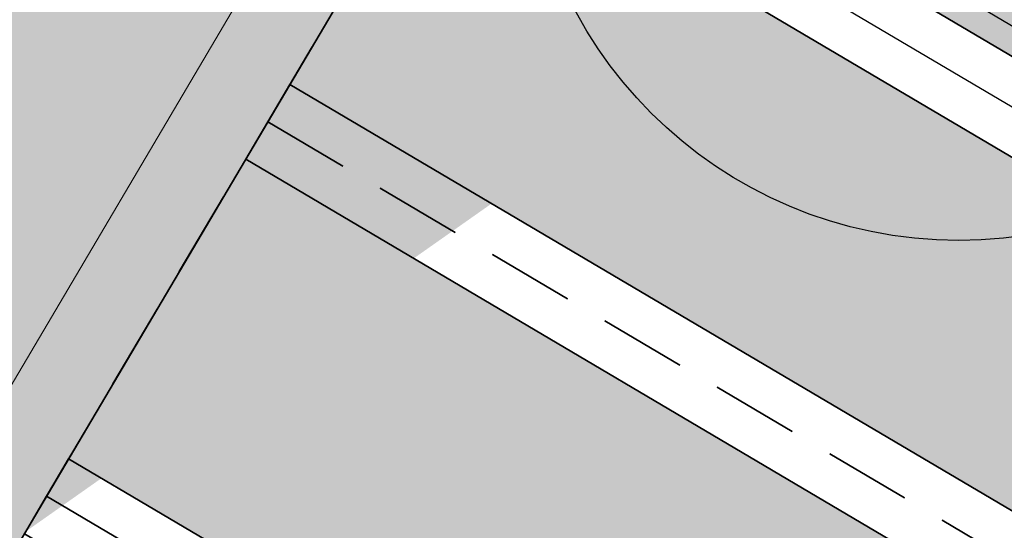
# Model space of a CAD drawing. Header units: metres. Extents: x 154038 to 155227, y 461678 to 462519.
# Tile 49 of 656: x 154302.49 to 154308.14, y 462047.91 to 462050.85. Entities that reach past the tile are written whole.
import ezdxf

# ---------------------------------------------------------------- set-up
doc = ezdxf.new("R2010")
doc.units = ezdxf.units.M
doc.linetypes.add('DASHED', pattern=[0.75, 0.5, -0.25])
doc.linetypes.add('VH-OPSLUITBAND_100X200', pattern=[16, 8, -2, 4, -2])
for name, color, linetype, lineweight in [('B-GV-GR-BOOM-G', 82, 'Continuous', 25), ('B-GV-GR-BOOM-S', 3, 'Continuous', 25), ('N-GV-GR-BOOM-G', 200, 'Continuous', 25), ('N-GV-GR-BOOM-S', 200, 'Continuous', 25), ('N-WE-VH-KANTOPSLUITING_OPSLUITBAND_150X250-G', 140, 'VH-OPSLUITBAND_100X200', 0), ('N-WE-VH-KANTVERHARDING_MOLGOOT-G', 6, 'Continuous', 18), ('N-WE-VH-VERHARDING_GRASSTEEN_parkeren-G', 3, 'Continuous', 18), ('N-WE-VH-VERHARDING_GRASSTEEN_parkeren-V', 73, 'Continuous', 18), ('N-WE-VH-VERHARDING_STRAATBAKSTEEN_Rijbaan-KV_DF-G', 160, 'Continuous', 35), ('N-WE-VH-VERHARDING_STRAATBAKSTEEN_Uitstapstrook_Parkeren-HV_KF-G', 170, 'Continuous', 35)]:
    doc.layers.add(name, color=color, linetype=linetype, lineweight=lineweight)
for name, color, linetype in [('N-GV-GR-GROENVOORZIENING_plantvakStraat_LAAG-G', 3, 'Continuous'), ('N-PV-VW-MARKERING_Pvak-G', 161, 'DASHED'), ('N-WE-VW-MARKERING_Pvak-H', 21, 'Continuous')]:
    doc.layers.add(name, color=color, linetype=linetype)
doc.layers.add('N-GV-GR-GROENVOORZIENING_plantvakStraat_LAAG-V', color=7, linetype='Continuous', true_color=0xcedc00)
for name, color, linetype, lineweight, true_color in [('N-WE-VH-KANTOPSLUITING_OPSLUITBAND_150X250-V', 7, 'Continuous', 5, 0xbbbcbc), ('N-WE-VH-KANTVERHARDING_MOLGOOT-V', 7, 'Continuous', 18, 0xb76059), ('N-WE-VH-VERHARDING_STRAATBAKSTEEN_Rijbaan-KV_DF-V', 7, 'Continuous', 18, 0xb33d26)]:
    doc.layers.add(name, color=color, linetype=linetype, lineweight=lineweight, true_color=true_color)

# ---------------------------------------------------------------- blocks, each defined once
blk = doc.blocks.new('*U339')
at = {"layer": 'B-GV-GR-BOOM-G', "color": 0}
blk.add_circle((-2.455635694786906e-11, 1.70530256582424e-11), 4.5, dxfattribs=at)
blk = doc.blocks.new('*U350')
at = {"layer": 'N-GV-GR-BOOM-G'}
blk.add_circle((-2.455635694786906e-11, 1.70530256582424e-11), 2.5, dxfattribs=at)

msp = doc.modelspace()

# ---------------------------------------------------------------- hatches: boundary and pattern name
at = {"layer": 'N-GV-GR-GROENVOORZIENING_plantvakStraat_LAAG-V'}
h = msp.add_hatch(color=256, dxfattribs=at)
h.dxf.hatch_style = 1
edge = h.paths.add_edge_path()
edge.add_line((154305.3878611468, 462052.4652154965), (154306.3288878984, 462054.0580019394))
edge.add_line((154306.3288878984, 462054.0580019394), (154309.6436056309, 462052.09964897))
edge.add_arc((154309.1349425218, 462051.2386833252), 1.000000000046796, -30.574821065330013, 59.42517892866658, ccw=False)
edge.add_line((154309.9959081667, 462050.7300202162), (154309.5635445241, 462049.9981994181))
edge.add_line((154309.5635445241, 462049.9981994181), (154305.3878611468, 462052.4652154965))
at = {"layer": 'N-WE-VH-KANTOPSLUITING_OPSLUITBAND_150X250-V'}
h = msp.add_hatch(color=256, dxfattribs=at)
h.dxf.hatch_style = 1
edge = h.paths.add_edge_path()
edge.add_line((154305.3878611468, 462052.4652154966), (154309.4892788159, 462059.4072949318))
edge.add_arc((154313.6649621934, 462056.9402788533), 4.850000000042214, 59.39777921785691, 149.4251789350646, ccw=False)
edge.add_line((154316.1339748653, 462061.1147819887), (154318.9882269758, 462059.4266326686))
edge.add_line((154318.9882269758, 462059.4266326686), (154319.064452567, 462059.5558212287))
edge.add_line((154319.064452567, 462059.5558212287), (154316.2103360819, 462061.243890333))
edge.add_arc((154313.6649621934, 462056.9402788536), 4.999999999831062, 59.39777921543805, 149.4251789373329)
edge.add_line((154309.3601339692, 462059.4835943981), (154305.1824168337, 462052.4123701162))
edge.add_line((154305.1824168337, 462052.4123701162), (154309.4872450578, 462049.8690545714))
edge.add_line((154309.4872450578, 462049.8690545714), (154309.5635445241, 462049.9981994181))
edge.add_line((154309.5635445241, 462049.9981994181), (154305.3878611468, 462052.4652154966))
at = {"layer": 'N-WE-VH-KANTVERHARDING_MOLGOOT-V'}
h = msp.add_hatch(color=256, dxfattribs=at)
h.dxf.hatch_style = 1
edge = h.paths.add_edge_path()
edge.add_line((154353.9603339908, 462153.7867322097), (154355.7628846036, 462164.1322223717))
edge.add_line((154355.7628846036, 462164.1322223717), (154352.1387758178, 462165.04183881))
edge.add_line((154352.1387758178, 462165.04183881), (154342.0407687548, 462124.7020604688))
edge.add_line((154342.0407687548, 462124.7020604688), (154335.4473333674, 462104.7467881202))
edge.add_line((154335.4473333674, 462104.7467881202), (154327.4245828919, 462085.3096333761))
edge.add_line((154327.4245828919, 462085.3096333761), (154318.4863874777, 462067.5791758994))
edge.add_arc((154316.7003034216, 462068.4804011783), 2.000575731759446, 251.8420764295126, 333.22532556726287, ccw=False)
edge.add_arc((154313.133468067, 462057.0210730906), 10.0013048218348, 72.88444778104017, 149.4192810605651)
edge.add_line((154304.52321193, 462062.1092542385), (154281.4008986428, 462022.9723146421))
edge.add_line((154281.4008986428, 462022.9723146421), (154281.8313814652, 462022.7179830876))
edge.add_line((154281.8313814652, 462022.7179830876), (154304.9536947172, 462061.8549226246))
edge.add_arc((154313.1328683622, 462057.0226231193), 9.500000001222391, 72.70322324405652, 149.4251791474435, ccw=False)
edge.add_arc((154316.700722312, 462068.4799534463), 2.49999999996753, 252.7032232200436, 333.2439932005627)
edge.add_line((154318.9330516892, 462067.3544733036), (154327.8795577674, 462085.1014164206))
edge.add_line((154327.8795577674, 462085.1014164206), (154335.9164138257, 462104.5727455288))
edge.add_line((154335.9164138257, 462104.5727455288), (154342.5212965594, 462124.562663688))
edge.add_line((154342.5212965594, 462124.562663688), (154352.5023382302, 462164.435079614))
edge.add_line((154352.5023382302, 462164.435079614), (154355.1934000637, 462163.7766586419))
edge.add_line((154355.1934000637, 462163.7766586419), (154353.4753339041, 462153.9082843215))
edge.add_line((154353.4753339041, 462153.9082843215), (154345.8849911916, 462123.5868862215))
edge.add_line((154345.8849911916, 462123.5868862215), (154339.1999770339, 462103.3544473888))
edge.add_line((154339.1999770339, 462103.3544473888), (154331.0643818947, 462083.6438977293))
edge.add_line((154331.0643818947, 462083.6438977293), (154321.4475125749, 462064.5671731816))
edge.add_line((154321.4475125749, 462064.5671731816), (154318.8886288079, 462060.2407197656))
edge.add_line((154318.8886288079, 462060.2407197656), (154316.4648734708, 462061.674251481))
edge.add_arc((154313.6649621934, 462056.9402788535), 5.499999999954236, 59.39777921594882, 149.4251789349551)
edge.add_line((154308.9296511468, 462059.7379259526), (154294.9713985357, 462036.112119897))
edge.add_arc((154299.7067095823, 462033.3144727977), 5.500000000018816, 149.4251789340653, 239.278439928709)
edge.add_line((154296.8969441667, 462028.5863422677), (154310.0954543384, 462020.7429214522))
edge.add_arc((154317.2452423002, 462033.5494498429), 14.66719595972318, 240.8257072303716, 248.928788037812)
edge.add_line((154311.9719746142, 462019.8629862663), (154334.2136220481, 462010.6888172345))
edge.add_arc((154336.310842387, 462015.7732706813), 5.500000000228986, 247.5849764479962, 256.0899883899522)
edge.add_line((154334.9886552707, 462010.434560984), (154350.479603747, 462006.5980660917))
edge.add_arc((154349.3978142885, 462002.2300308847), 4.500000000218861, 59.37977109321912, 76.08998839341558, ccw=False)
edge.add_line((154351.6898680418, 462006.102561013), (154352.3713960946, 462005.6991815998))
edge.add_arc((154355.1727951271, 462010.4322739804), 5.500000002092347, 239.3797710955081, 256.0899883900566)
edge.add_line((154353.8506080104, 462005.0935642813), (154356.8576089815, 462004.3488491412))
edge.add_line((154356.8576089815, 462004.3488491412), (154367.4052634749, 462001.6844520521))
edge.add_line((154367.4052634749, 462001.6844520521), (154370.4753142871, 462000.9089501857))
edge.add_arc((154371.819281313, 462006.2421981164), 5.499980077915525, 255.8560722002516, 334.798950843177)
edge.add_line((154376.7957691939, 462003.9003293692), (154378.8076092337, 462008.1754894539))
edge.add_arc((154373.8311063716, 462010.5173731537), 5.499999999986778, 334.7988763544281, 345.8749618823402)
edge.add_line((154379.1648164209, 462009.1751596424), (154402.0143723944, 462099.975099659))
edge.add_line((154402.0143723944, 462099.975099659), (154406.3783169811, 462098.8769249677))
edge.add_line((154406.3783169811, 462098.8769249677), (154396.8467126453, 462061.0000794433))
edge.add_line((154396.8467126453, 462061.0000794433), (154397.3315953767, 462060.8780600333))
edge.add_line((154397.3315953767, 462060.8780600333), (154406.9852191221, 462099.2397882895))
edge.add_line((154406.9852191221, 462099.2397882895), (154401.6515090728, 462100.5820018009))
edge.add_line((154401.6515090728, 462100.5820018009), (154378.6799336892, 462009.2971790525))
edge.add_arc((154373.8311063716, 462010.5173731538), 5.000000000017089, 334.79887635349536, 345.87496188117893, ccw=False)
edge.add_line((154378.3551998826, 462008.3883879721), (154376.3433598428, 462004.1132278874))
edge.add_arc((154371.8192663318, 462006.2422130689), 4.999999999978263, 255.8233322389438, 334.798876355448, ccw=False)
edge.add_line((154370.594703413, 462001.3944872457), (154356.9789372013, 462004.8339066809))
edge.add_line((154356.9789372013, 462004.8339066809), (154353.9708068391, 462005.5789015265))
edge.add_arc((154355.1727951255, 462010.4322739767), 4.999999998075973, 239.37977108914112, 256.08998839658, ccw=False)
edge.add_line((154352.6260687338, 462006.1294627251), (154351.944540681, 462006.5328421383))
edge.add_arc((154349.3978142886, 462002.2300308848), 5.000000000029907, 59.37977109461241, 76.08998839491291)
edge.add_line((154350.5998025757, 462007.0834033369), (154335.1088540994, 462010.9198982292))
edge.add_arc((154336.3108423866, 462015.7732706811), 4.999999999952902, 247.5849764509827, 256.0899883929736, ccw=False)
edge.add_line((154334.4042784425, 462011.1510402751), (154312.1571632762, 462020.327464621))
edge.add_arc((154317.2452423, 462033.549449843), 14.16719595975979, 240.8527758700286, 248.95229696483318, ccw=False)
edge.add_line((154310.3450331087, 462021.1762305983), (154297.1523773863, 462029.0161723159))
edge.add_arc((154299.7067095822, 462033.3144727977), 4.99999999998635, 149.425178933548, 239.2784399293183, ccw=False)
edge.add_line((154295.4018813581, 462035.8577883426), (154309.3601339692, 462059.4835943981))
edge.add_arc((154313.6649621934, 462056.9402788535), 4.999999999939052, 59.39777921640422, 149.425178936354, ccw=False)
edge.add_line((154316.2103360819, 462061.243890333), (154319.064452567, 462059.5558212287))
edge.add_line((154319.064452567, 462059.5558212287), (154321.8864262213, 462064.3270959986))
edge.add_line((154321.8864262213, 462064.3270959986), (154331.5193567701, 462083.4356807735))
edge.add_line((154331.5193567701, 462083.4356807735), (154339.669057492, 462103.1804047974))
edge.add_line((154339.669057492, 462103.1804047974), (154346.3655189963, 462123.4474894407))
edge.add_line((154346.3655189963, 462123.4474894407), (154353.9603339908, 462153.7867322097))
at = {"layer": 'N-WE-VH-VERHARDING_GRASSTEEN_parkeren-V'}
h = msp.add_hatch(color=256, dxfattribs=at)
h.dxf.hatch_style = 1
h.paths.add_polyline_path([(154304.9280852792, 462051.9818872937), (154304.0379248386, 462050.4751974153), (154308.3427530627, 462047.9318818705), (154309.2329135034, 462049.4385717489)])
h = msp.add_hatch(color=256, dxfattribs=at)
h.dxf.hatch_style = 1
h.paths.add_polyline_path([(154303.7835932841, 462050.0447145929), (154302.7662670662, 462048.3227833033), (154307.0710952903, 462045.7794677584), (154308.0884215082, 462047.5013990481)])
at = {"layer": 'N-WE-VH-VERHARDING_STRAATBAKSTEEN_Rijbaan-KV_DF-V'}
h = msp.add_hatch(color=256, dxfattribs=at)
h.dxf.hatch_style = 1
edge = h.paths.add_edge_path()
edge.add_line((154346.3655189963, 462123.4474894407), (154339.6690574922, 462103.1804047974))
edge.add_line((154339.6690574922, 462103.1804047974), (154331.5193567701, 462083.4356807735))
edge.add_line((154331.5193567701, 462083.4356807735), (154321.8864262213, 462064.3270959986))
edge.add_line((154321.8864262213, 462064.3270959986), (154319.064452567, 462059.5558212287))
edge.add_line((154319.064452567, 462059.5558212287), (154316.2103360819, 462061.243890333))
edge.add_arc((154313.6649621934, 462056.9402788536), 4.999999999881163, 59.39777921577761, 149.4251789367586)
edge.add_line((154309.3601339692, 462059.4835943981), (154295.4018813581, 462035.8577883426))
edge.add_arc((154299.7067095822, 462033.3144727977), 4.999999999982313, 149.425178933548, 239.2784399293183)
edge.add_line((154297.1523773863, 462029.0161723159), (154310.3450331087, 462021.1762305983))
edge.add_arc((154317.2452423, 462033.549449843), 14.16719595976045, 240.8527758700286, 248.9522969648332)
edge.add_line((154312.1571632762, 462020.327464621), (154334.4042784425, 462011.1510402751))
edge.add_arc((154336.3108423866, 462015.7732706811), 4.999999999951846, 247.5849764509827, 256.0899883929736)
edge.add_line((154335.1088540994, 462010.9198982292), (154350.5998025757, 462007.0834033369))
edge.add_arc((154349.3978142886, 462002.2300308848), 5.000000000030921, 59.37977109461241, 76.0899883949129, ccw=False)
edge.add_line((154351.944540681, 462006.5328421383), (154352.6260687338, 462006.1294627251))
edge.add_arc((154355.1727951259, 462010.4322739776), 4.999999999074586, 239.3797710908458, 256.0899883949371)
edge.add_line((154353.9708068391, 462005.5789015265), (154356.9781779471, 462004.8340984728))
edge.add_line((154356.9781779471, 462004.8340984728), (154367.5271780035, 462002.1693614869))
edge.add_line((154367.5271780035, 462002.1693614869), (154370.594703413, 462001.3944872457))
edge.add_arc((154371.8192663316, 462006.2422130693), 5.000000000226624, 255.8233322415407, 334.7988763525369)
edge.add_line((154376.3433598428, 462004.1132278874), (154378.3551998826, 462008.3883879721))
edge.add_arc((154373.8311063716, 462010.5173731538), 5.000000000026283, 334.7988763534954, 345.8749618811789)
edge.add_line((154378.6799336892, 462009.2971790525), (154401.6515090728, 462100.5820018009))
edge.add_line((154401.6515090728, 462100.5820018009), (154406.9852191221, 462099.2397882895))
edge.add_line((154406.9852191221, 462099.2397882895), (154397.3315953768, 462060.8780600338))
edge.add_line((154397.3315953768, 462060.8780600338), (154396.6527595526, 462061.0488872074))
edge.add_line((154396.6527595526, 462061.0488872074), (154394.6715745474, 462053.1760217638))
edge.add_line((154394.6715745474, 462053.1760217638), (154395.3511736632, 462053.0050023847))
edge.add_line((154395.3511736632, 462053.0050023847), (154390.2256132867, 462032.6401919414))
edge.add_line((154390.2256132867, 462032.6401919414), (154389.5467596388, 462032.8109482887))
edge.add_line((154389.5467596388, 462032.8109482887), (154388.7372010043, 462029.5939109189))
edge.add_line((154388.7372010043, 462029.5939109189), (154389.4156288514, 462029.4214625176))
edge.add_line((154389.4156288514, 462029.4214625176), (154383.7651946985, 462006.9676746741))
edge.add_line((154383.7651946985, 462006.9676746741), (154376.807218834, 461992.1819759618))
edge.add_arc((154381.331312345, 461990.0529907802), 4.999999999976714, 154.7988763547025, 166.0156035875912)
edge.add_line((154376.4795044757, 461991.2612789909), (154371.1051861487, 461969.68365288))
edge.add_line((154371.1051861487, 461969.68365288), (154363.8723419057, 461953.1420104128))
edge.add_arc((154368.4536651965, 461951.1389210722), 5.000088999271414, 156.3836358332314, 248.3411709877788)
edge.add_line((154366.60823727, 461946.491848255), (154366.6592998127, 461946.4715747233))
edge.add_line((154366.6592998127, 461946.4715747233), (154352.2416857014, 461952.1958481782))
edge.add_arc((154354.0386536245, 461956.8622859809), 5.000473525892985, 248.939130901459, 336.380420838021)
edge.add_line((154358.6202168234, 461954.8587855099), (154365.8806715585, 461971.4635736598))
edge.add_line((154365.8806715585, 461971.4635736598), (154371.1315098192, 461992.5091953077))
edge.add_arc((154366.27970195, 461993.7174835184), 4.999999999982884, 346.0156035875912, 435.8233322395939)
edge.add_line((154367.5042648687, 461998.5652093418), (154356.1296396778, 462001.438503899))
edge.add_line((154356.1296396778, 462001.438503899), (154353.1565705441, 462002.1748154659))
edge.add_arc((154351.9545822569, 461997.321443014), 4.99999999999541, 76.08998839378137, 92.77818827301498)
edge.add_line((154351.7122345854, 462002.315566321), (154350.8803402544, 462002.2858641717))
edge.add_arc((154350.6379925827, 462007.2799874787), 4.999999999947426, 256.0899883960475, 272.778188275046, ccw=False)
edge.add_line((154349.4360042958, 462002.4266150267), (154337.7325265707, 462005.3251033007))
edge.add_arc((154337.2517312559, 462003.38375432), 1.999999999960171, 76.08998839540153, 165.7499673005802)
edge.add_line((154335.3132697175, 462003.8760620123), (154335.1888994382, 462003.3863540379))
edge.add_line((154335.1888994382, 462003.3863540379), (154331.809089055, 462004.2350527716))
edge.add_line((154331.809089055, 462004.2350527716), (154332.0188515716, 462005.1214022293))
edge.add_arc((154330.0726110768, 462005.5819974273), 1.999999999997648, 346.6854067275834, 427.584976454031)
edge.add_line((154330.8352366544, 462007.4308895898), (154310.3759552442, 462015.8698735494))
edge.add_arc((154317.2452423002, 462033.5494498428), 18.96719595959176, 240.6390520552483, 248.76667882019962, ccw=False)
edge.add_line((154307.9454396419, 462017.0186243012), (154294.2962136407, 462025.129890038))
edge.add_arc((154292.7636143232, 462022.5509097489), 2.999999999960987, 59.27843992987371, 165.8531268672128)
edge.add_line((154289.8545971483, 462023.2841348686), (154287.8359008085, 462015.2751044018))
edge.add_line((154287.8359008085, 462015.2751044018), (154283.8632318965, 462016.2799413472))
edge.add_line((154283.8632318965, 462016.2799413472), (154284.9895646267, 462020.85211158))
edge.add_line((154284.9895646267, 462020.85211158), (154281.4008986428, 462022.9723146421))
edge.add_line((154281.4008986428, 462022.9723146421), (154304.5232118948, 462062.1092541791))
edge.add_arc((154313.1334630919, 462057.0210789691), 10.00129754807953, 72.70910643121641, 149.419295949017, ccw=False)
edge.add_arc((154316.7007223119, 462068.4799534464), 2.000000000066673, 252.7032232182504, 333.2466271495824)
edge.add_line((154318.4866272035, 462067.5796514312), (154327.4245828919, 462085.3096333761))
edge.add_line((154327.4245828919, 462085.3096333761), (154335.4473333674, 462104.7467881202))
edge.add_line((154335.4473333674, 462104.7467881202), (154342.0407687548, 462124.7020604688))
edge.add_line((154342.0407687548, 462124.7020604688), (154352.1387758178, 462165.04183881))
edge.add_line((154352.1387758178, 462165.04183881), (154355.7628846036, 462164.1322223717))
edge.add_line((154355.7628846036, 462164.1322223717), (154353.9603339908, 462153.7867322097))
edge.add_line((154353.9603339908, 462153.7867322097), (154346.3655189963, 462123.4474894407))
edge = h.paths.add_edge_path(flags=17)
edge.add_arc((154735.5031688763, 462271.5015979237), 4.999999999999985, 125.9385176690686, 138.150287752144, ccw=False)
edge.add_line((154732.5685849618, 462275.549834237), (154735.8470371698, 462277.9263983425))
edge.add_arc((154736.4339539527, 462277.1167510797), 1.000000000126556, 44.27258667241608, 125.93851766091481, ccw=False)
edge.add_line((154737.1499807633, 462277.8148238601), (154732.334294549, 462282.9696525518))
edge.add_arc((154731.6182677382, 462282.2715797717), 1.000000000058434, -54.06148233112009, 44.272586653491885, ccw=False)
edge.add_line((154732.2051845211, 462281.4619325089), (154729.9240080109, 462279.8082978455))
edge.add_arc((154735.7931758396, 462271.7118252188), 9.999999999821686, 125.9385176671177, 159.8812514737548)
edge.add_line((154726.4033583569, 462275.1514949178), (154712.1371545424, 462236.2067526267))
edge.add_arc((154709.3202092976, 462237.2386535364), 3.000000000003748, 249.8812514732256, 339.8812514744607, ccw=False)
edge.add_line((154708.2883083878, 462234.4217082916), (154663.7725424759, 462250.7286845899))
edge.add_line((154663.7725424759, 462250.7286845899), (154656.1079703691, 462250.0630933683))
edge.add_line((154656.1079703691, 462250.0630933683), (154584.3613417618, 462276.2290524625))
edge.add_arc((154586.0632988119, 462280.9304984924), 5.000025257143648, 159.6304989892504, 250.09938210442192, ccw=False)
edge.add_line((154581.3759381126, 462282.6708726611), (154586.6440892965, 462297.0625800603))
edge.add_line((154586.6440892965, 462297.0625800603), (154545.8382322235, 462312.2135262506))
edge.add_line((154545.8382322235, 462312.2135262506), (154543.9238186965, 462307.0574598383))
edge.add_line((154543.9238186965, 462307.0574598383), (154578.6714521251, 462294.1558922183))
edge.add_arc((154577.6272265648, 462291.3434923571), 3.000000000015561, -20.21334639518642, 69.63036995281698, ccw=False)
edge.add_line((154580.442464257, 462290.3069419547), (154576.1003610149, 462278.5139286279))
edge.add_arc((154571.4082981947, 462280.2415126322), 5.000000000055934, 301.49318088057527, 339.7866536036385, ccw=False)
edge.add_arc((154579.2442544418, 462267.4509774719), 9.999999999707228, 121.4931808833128, 159.6303699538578)
edge.add_line((154569.869588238, 462270.9317293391), (154560.0751634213, 462244.5540653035))
edge.add_arc((154557.2717091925, 462245.6220748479), 2.999999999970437, 249.9106884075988, 339.14506041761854, ccw=False)
edge.add_line((154556.2412556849, 462242.8045998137), (154537.0470548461, 462249.8246199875))
edge.add_arc((154536.360085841, 462247.9463032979), 2.000000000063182, 69.9106884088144, 159.7067651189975)
edge.add_line((154534.484226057, 462248.6399531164), (154518.7866293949, 462206.1884314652))
edge.add_line((154518.7866293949, 462206.1884314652), (154517.1266457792, 462201.6684760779))
edge.add_line((154517.1266457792, 462201.6684760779), (154504.0308506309, 462166.2479160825))
edge.add_line((154504.0308506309, 462166.2479160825), (154508.5329932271, 462164.5833704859))
edge.add_line((154508.5329932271, 462164.5833704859), (154521.6305956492, 462200.0088186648))
edge.add_line((154521.6305956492, 462200.0088186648), (154523.2905399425, 462204.5286669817))
edge.add_line((154523.2905399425, 462204.5286669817), (154536.2906664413, 462239.6853322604))
edge.add_arc((154540.9803159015, 462237.9512077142), 5.000000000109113, 69.91068840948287, 159.706765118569, ccw=False)
edge.add_line((154542.6977384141, 462242.6469994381), (154554.4056087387, 462238.3650037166))
edge.add_arc((154557.1538001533, 462245.8775869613), 7.999466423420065, 249.90688527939, 339.6332798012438)
edge.add_line((154564.6531743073, 462243.093552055), (154574.4386699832, 462269.447448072))
edge.add_arc((154579.1259759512, 462267.7069990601), 5.000000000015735, 69.96311292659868, 159.6294766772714, ccw=False)
edge.add_line((154580.8391011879, 462272.4043602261), (154655.4630948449, 462245.1890275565))
edge.add_line((154655.4630948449, 462245.1890275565), (154663.1240823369, 462245.8543074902))
edge.add_line((154663.1240823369, 462245.8543074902), (154713.9613245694, 462227.2316535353))
edge.add_line((154713.9613245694, 462227.2316535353), (154727.5885351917, 462264.4320337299))
edge.add_arc((154730.4054804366, 462263.4001328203), 2.999999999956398, 69.882642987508, 159.8812514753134, ccw=False)
edge.add_line((154731.4373129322, 462266.2171031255), (154749.540967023, 462259.5858871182))
edge.add_line((154749.540967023, 462259.5858871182), (154751.0397480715, 462263.6249638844))
edge.add_line((154751.0397480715, 462263.6249638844), (154734.4045412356, 462269.7183000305))
edge.add_arc((154736.1283149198, 462274.4117704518), 5.000006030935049, 197.6182283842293, 249.83320066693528, ccw=False)
edge.add_arc((154733.2690260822, 462273.5037486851), 2.000000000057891, 138.1345799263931, 197.6182116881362, ccw=False)
edge.add_line((154731.7795971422, 462274.8385151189), (154731.7786818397, 462274.8374930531))
edge = h.paths.add_edge_path(flags=0)
edge.add_arc((154536.360085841, 462247.9463032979), 2.000000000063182, 69.9106884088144, 159.7067651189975, ccw=False)
edge.add_arc((154536.360085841, 462247.9463032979), 2.000000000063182, 69.9106884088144, 159.7067651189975)
edge = h.paths.add_edge_path(flags=0)
edge.add_arc((154735.7931758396, 462271.7118252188), 9.999999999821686, 125.93851766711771, 159.8812514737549, ccw=False)
edge.add_arc((154735.7931758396, 462271.7118252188), 9.999999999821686, 125.9385176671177, 159.8812514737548)
edge = h.paths.add_edge_path(flags=17)
edge.add_arc((154735.5031688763, 462271.5015979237), 4.999999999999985, 125.9385176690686, 138.150287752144)
edge.add_line((154731.7795971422, 462274.8385151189), (154731.7786818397, 462274.8374930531))
edge.add_arc((154733.2690260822, 462273.5037486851), 2.000000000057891, 138.134579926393, 197.6182116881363)
edge.add_arc((154736.1283149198, 462274.4117704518), 5.000006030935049, 197.6182283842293, 249.8332006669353)
edge.add_line((154751.0397480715, 462263.6249638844), (154734.4045412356, 462269.7183000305))
edge.add_line((154749.540967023, 462259.5858871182), (154751.0397480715, 462263.6249638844))
edge.add_line((154731.4373129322, 462266.2171031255), (154749.540967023, 462259.5858871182))
edge.add_arc((154730.4054804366, 462263.4001328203), 2.999999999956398, 69.88264298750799, 159.8812514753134)
edge.add_line((154713.9613245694, 462227.2316535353), (154727.5885351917, 462264.4320337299))
edge.add_line((154663.1240823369, 462245.8543074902), (154713.9613245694, 462227.2316535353))
edge.add_line((154655.4630948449, 462245.1890275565), (154663.1240823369, 462245.8543074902))
edge.add_line((154580.8391011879, 462272.4043602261), (154655.4630948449, 462245.1890275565))
edge.add_arc((154579.1259759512, 462267.7069990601), 5.000000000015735, 69.96311292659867, 159.6294766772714)
edge.add_line((154564.6531743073, 462243.093552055), (154574.4386699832, 462269.447448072))
edge.add_arc((154557.1538001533, 462245.8775869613), 7.999466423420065, 249.90688527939, 339.6332798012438)
edge.add_line((154542.6977384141, 462242.6469994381), (154554.4056087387, 462238.3650037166))
edge.add_arc((154540.9803159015, 462237.9512077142), 5.000000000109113, 69.9106884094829, 159.706765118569)
edge.add_line((154523.2905399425, 462204.5286669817), (154536.2906664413, 462239.6853322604))
edge.add_line((154521.6305956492, 462200.0088186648), (154523.2905399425, 462204.5286669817))
edge.add_line((154508.5329932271, 462164.5833704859), (154521.6305956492, 462200.0088186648))
edge.add_line((154504.0308506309, 462166.2479160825), (154508.5329932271, 462164.5833704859))
edge.add_line((154517.1266457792, 462201.6684760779), (154504.0308506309, 462166.2479160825))
edge.add_line((154518.7866293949, 462206.1884314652), (154517.1266457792, 462201.6684760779))
edge.add_line((154534.484226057, 462248.6399531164), (154518.7866293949, 462206.1884314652))
edge.add_arc((154536.360085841, 462247.9463032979), 2.000000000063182, 69.9106884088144, 159.7067651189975)
edge.add_line((154556.2412556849, 462242.8045998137), (154537.0470548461, 462249.8246199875))
edge.add_arc((154557.2717091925, 462245.6220748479), 2.999999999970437, 249.9106884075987, 339.1450604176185)
edge.add_line((154569.869588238, 462270.9317293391), (154560.0751634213, 462244.5540653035))
edge.add_arc((154579.2442544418, 462267.4509774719), 9.999999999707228, 121.4931808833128, 159.6303699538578)
edge.add_arc((154571.4082981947, 462280.2415126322), 5.000000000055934, 301.4931808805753, 339.7866536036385)
edge.add_line((154580.442464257, 462290.3069419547), (154576.1003610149, 462278.5139286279))
edge.add_arc((154577.6272265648, 462291.3434923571), 3.000000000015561, 339.7866536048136, 429.6303699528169)
edge.add_line((154543.9238186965, 462307.0574598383), (154578.6714521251, 462294.1558922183))
edge.add_line((154545.8382322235, 462312.2135262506), (154543.9238186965, 462307.0574598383))
edge.add_line((154586.6440892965, 462297.0625800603), (154545.8382322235, 462312.2135262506))
edge.add_line((154581.3759381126, 462282.6708726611), (154586.6440892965, 462297.0625800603))
edge.add_arc((154586.0632988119, 462280.9304984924), 5.000025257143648, 159.6304989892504, 250.0993821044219)
edge.add_line((154656.1079703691, 462250.0630933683), (154584.3613417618, 462276.2290524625))
edge.add_line((154663.7725424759, 462250.7286845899), (154656.1079703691, 462250.0630933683))
edge.add_line((154708.2883083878, 462234.4217082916), (154663.7725424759, 462250.7286845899))
edge.add_arc((154709.3202092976, 462237.2386535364), 3.000000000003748, 249.8812514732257, 339.8812514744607)
edge.add_line((154726.4033583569, 462275.1514949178), (154712.1371545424, 462236.2067526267))
edge.add_arc((154735.7931758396, 462271.7118252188), 9.999999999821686, 125.9385176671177, 159.8812514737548)
edge.add_line((154732.2051845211, 462281.4619325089), (154729.9240080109, 462279.8082978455))
edge.add_arc((154731.6182677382, 462282.2715797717), 1.000000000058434, 305.9385176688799, 404.2725866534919)
edge.add_line((154732.334294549, 462282.9696525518), (154737.1499807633, 462277.8148238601))
edge.add_arc((154736.4339539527, 462277.1167510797), 1.000000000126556, 44.27258667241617, 125.9385176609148)
edge.add_line((154735.8470371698, 462277.9263983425), (154732.5685849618, 462275.549834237))
edge = h.paths.add_edge_path(flags=0)
edge.add_arc((154736.1283149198, 462274.4117704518), 5.000006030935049, 197.6182283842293, 249.8332006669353)
edge.add_arc((154736.1283149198, 462274.4117704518), 5.000006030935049, 197.6182283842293, 249.8332006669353)
edge = h.paths.add_edge_path(flags=0)
edge.add_arc((154733.2690260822, 462273.5037486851), 2.000000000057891, 138.134579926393, 197.6182116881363)
edge.add_arc((154733.2690260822, 462273.5037486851), 2.000000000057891, 138.134579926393, 197.6182116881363)
edge = h.paths.add_edge_path(flags=0)
edge.add_line((154731.7795971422, 462274.8385151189), (154731.7786818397, 462274.8374930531))
edge.add_line((154731.7795971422, 462274.8385151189), (154731.7786818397, 462274.8374930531))
edge = h.paths.add_edge_path(flags=0)
edge.add_arc((154735.5031688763, 462271.5015979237), 4.999999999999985, 125.9385176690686, 138.150287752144)
edge.add_arc((154735.5031688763, 462271.5015979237), 4.999999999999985, 125.9385176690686, 138.150287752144)
edge = h.paths.add_edge_path(flags=0)
edge.add_line((154732.2051845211, 462281.4619325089), (154729.9240080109, 462279.8082978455))
edge.add_line((154732.2051845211, 462281.4619325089), (154729.9240080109, 462279.8082978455))
edge = h.paths.add_edge_path(flags=0)
edge.add_arc((154731.6182677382, 462282.2715797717), 1.000000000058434, 305.9385176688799, 404.2725866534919)
edge.add_arc((154731.6182677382, 462282.2715797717), 1.000000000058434, 305.9385176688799, 404.2725866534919)
edge = h.paths.add_edge_path(flags=0)
edge.add_line((154737.1499807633, 462277.8148238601), (154732.334294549, 462282.9696525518))
edge.add_line((154737.1499807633, 462277.8148238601), (154732.334294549, 462282.9696525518))
edge = h.paths.add_edge_path(flags=0)
edge.add_arc((154736.4339539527, 462277.1167510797), 1.000000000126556, 44.27258667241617, 125.9385176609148)
edge.add_arc((154736.4339539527, 462277.1167510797), 1.000000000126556, 44.27258667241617, 125.9385176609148)
edge = h.paths.add_edge_path(flags=0)
edge.add_line((154732.5685849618, 462275.549834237), (154735.8470371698, 462277.9263983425))
edge.add_line((154732.5685849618, 462275.549834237), (154735.8470371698, 462277.9263983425))
edge = h.paths.add_edge_path(flags=0)
edge.add_line((154556.2412556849, 462242.8045998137), (154537.0470548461, 462249.8246199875))
edge.add_line((154556.2412556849, 462242.8045998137), (154537.0470548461, 462249.8246199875))
edge = h.paths.add_edge_path(flags=0)
edge.add_arc((154557.2717091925, 462245.6220748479), 2.999999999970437, 249.9106884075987, 339.1450604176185)
edge.add_arc((154557.2717091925, 462245.6220748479), 2.999999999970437, 249.9106884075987, 339.1450604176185)
edge = h.paths.add_edge_path(flags=0)
edge.add_line((154569.869588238, 462270.9317293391), (154560.0751634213, 462244.5540653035))
edge.add_line((154569.869588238, 462270.9317293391), (154560.0751634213, 462244.5540653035))
edge = h.paths.add_edge_path(flags=0)
edge.add_arc((154579.2442544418, 462267.4509774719), 9.999999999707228, 121.4931808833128, 159.6303699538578)
edge.add_arc((154579.2442544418, 462267.4509774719), 9.999999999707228, 121.4931808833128, 159.6303699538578)
edge = h.paths.add_edge_path(flags=0)
edge.add_arc((154571.4082981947, 462280.2415126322), 5.000000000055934, 301.4931808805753, 339.7866536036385)
edge.add_arc((154571.4082981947, 462280.2415126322), 5.000000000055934, 301.4931808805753, 339.7866536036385)
edge = h.paths.add_edge_path(flags=0)
edge.add_line((154580.442464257, 462290.3069419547), (154576.1003610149, 462278.5139286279))
edge.add_line((154580.442464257, 462290.3069419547), (154576.1003610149, 462278.5139286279))
edge = h.paths.add_edge_path(flags=0)
edge.add_arc((154577.6272265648, 462291.3434923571), 3.000000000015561, 339.7866536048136, 429.6303699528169)
edge.add_arc((154577.6272265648, 462291.3434923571), 3.000000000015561, 339.7866536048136, 429.6303699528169)
edge = h.paths.add_edge_path(flags=0)
edge.add_line((154543.9238186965, 462307.0574598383), (154578.6714521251, 462294.1558922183))
edge.add_line((154543.9238186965, 462307.0574598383), (154578.6714521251, 462294.1558922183))
edge = h.paths.add_edge_path(flags=0)
edge.add_line((154545.8382322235, 462312.2135262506), (154543.9238186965, 462307.0574598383))
edge.add_line((154545.8382322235, 462312.2135262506), (154543.9238186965, 462307.0574598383))
edge = h.paths.add_edge_path(flags=0)
edge.add_line((154586.6440892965, 462297.0625800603), (154545.8382322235, 462312.2135262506))
edge.add_line((154586.6440892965, 462297.0625800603), (154545.8382322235, 462312.2135262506))
edge = h.paths.add_edge_path(flags=0)
edge.add_line((154581.3759381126, 462282.6708726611), (154586.6440892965, 462297.0625800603))
edge.add_line((154581.3759381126, 462282.6708726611), (154586.6440892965, 462297.0625800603))
edge = h.paths.add_edge_path(flags=0)
edge.add_arc((154586.0632988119, 462280.9304984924), 5.000025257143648, 159.6304989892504, 250.0993821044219)
edge.add_arc((154586.0632988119, 462280.9304984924), 5.000025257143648, 159.6304989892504, 250.0993821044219)
edge = h.paths.add_edge_path(flags=0)
edge.add_line((154656.1079703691, 462250.0630933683), (154584.3613417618, 462276.2290524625))
edge.add_line((154656.1079703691, 462250.0630933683), (154584.3613417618, 462276.2290524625))
edge = h.paths.add_edge_path(flags=0)
edge.add_line((154663.7725424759, 462250.7286845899), (154656.1079703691, 462250.0630933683))
edge.add_line((154663.7725424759, 462250.7286845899), (154656.1079703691, 462250.0630933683))
edge = h.paths.add_edge_path(flags=0)
edge.add_line((154708.2883083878, 462234.4217082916), (154663.7725424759, 462250.7286845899))
edge.add_line((154708.2883083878, 462234.4217082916), (154663.7725424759, 462250.7286845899))
edge = h.paths.add_edge_path(flags=0)
edge.add_arc((154709.3202092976, 462237.2386535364), 3.000000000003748, 249.8812514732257, 339.8812514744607)
edge.add_arc((154709.3202092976, 462237.2386535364), 3.000000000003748, 249.8812514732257, 339.8812514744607)
edge = h.paths.add_edge_path(flags=0)
edge.add_line((154726.4033583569, 462275.1514949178), (154712.1371545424, 462236.2067526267))
edge.add_line((154726.4033583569, 462275.1514949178), (154712.1371545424, 462236.2067526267))
edge = h.paths.add_edge_path(flags=0)
edge.add_line((154751.0397480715, 462263.6249638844), (154734.4045412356, 462269.7183000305))
edge.add_line((154751.0397480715, 462263.6249638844), (154734.4045412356, 462269.7183000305))
edge = h.paths.add_edge_path(flags=0)
edge.add_line((154749.540967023, 462259.5858871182), (154751.0397480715, 462263.6249638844))
edge.add_line((154749.540967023, 462259.5858871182), (154751.0397480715, 462263.6249638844))
edge = h.paths.add_edge_path(flags=0)
edge.add_line((154731.4373129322, 462266.2171031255), (154749.540967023, 462259.5858871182))
edge.add_line((154731.4373129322, 462266.2171031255), (154749.540967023, 462259.5858871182))
edge = h.paths.add_edge_path(flags=0)
edge.add_arc((154730.4054804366, 462263.4001328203), 2.999999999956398, 69.88264298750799, 159.8812514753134)
edge.add_arc((154730.4054804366, 462263.4001328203), 2.999999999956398, 69.88264298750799, 159.8812514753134)
edge = h.paths.add_edge_path(flags=0)
edge.add_line((154713.9613245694, 462227.2316535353), (154727.5885351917, 462264.4320337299))
edge.add_line((154713.9613245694, 462227.2316535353), (154727.5885351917, 462264.4320337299))
edge = h.paths.add_edge_path(flags=0)
edge.add_line((154663.1240823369, 462245.8543074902), (154713.9613245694, 462227.2316535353))
edge.add_line((154663.1240823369, 462245.8543074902), (154713.9613245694, 462227.2316535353))
edge = h.paths.add_edge_path(flags=0)
edge.add_line((154655.4630948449, 462245.1890275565), (154663.1240823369, 462245.8543074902))
edge.add_line((154655.4630948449, 462245.1890275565), (154663.1240823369, 462245.8543074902))
edge = h.paths.add_edge_path(flags=0)
edge.add_line((154580.8391011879, 462272.4043602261), (154655.4630948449, 462245.1890275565))
edge.add_line((154580.8391011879, 462272.4043602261), (154655.4630948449, 462245.1890275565))
edge = h.paths.add_edge_path(flags=0)
edge.add_arc((154579.1259759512, 462267.7069990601), 5.000000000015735, 69.96311292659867, 159.6294766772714)
edge.add_arc((154579.1259759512, 462267.7069990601), 5.000000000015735, 69.96311292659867, 159.6294766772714)
edge = h.paths.add_edge_path(flags=0)
edge.add_line((154564.6531743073, 462243.093552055), (154574.4386699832, 462269.447448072))
edge.add_line((154564.6531743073, 462243.093552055), (154574.4386699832, 462269.447448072))
edge = h.paths.add_edge_path(flags=0)
edge.add_arc((154557.1538001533, 462245.8775869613), 7.999466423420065, 249.90688527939, 339.6332798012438)
edge.add_arc((154557.1538001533, 462245.8775869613), 7.999466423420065, 249.90688527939, 339.6332798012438)
edge = h.paths.add_edge_path(flags=0)
edge.add_line((154542.6977384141, 462242.6469994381), (154554.4056087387, 462238.3650037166))
edge.add_line((154542.6977384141, 462242.6469994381), (154554.4056087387, 462238.3650037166))
edge = h.paths.add_edge_path(flags=0)
edge.add_arc((154540.9803159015, 462237.9512077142), 5.000000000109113, 69.9106884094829, 159.706765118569)
edge.add_arc((154540.9803159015, 462237.9512077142), 5.000000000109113, 69.9106884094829, 159.706765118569)
edge = h.paths.add_edge_path(flags=0)
edge.add_line((154523.2905399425, 462204.5286669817), (154536.2906664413, 462239.6853322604))
edge.add_line((154523.2905399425, 462204.5286669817), (154536.2906664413, 462239.6853322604))
edge = h.paths.add_edge_path(flags=0)
edge.add_line((154521.6305956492, 462200.0088186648), (154523.2905399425, 462204.5286669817))
edge.add_line((154521.6305956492, 462200.0088186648), (154523.2905399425, 462204.5286669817))
edge = h.paths.add_edge_path(flags=0)
edge.add_line((154508.5329932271, 462164.5833704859), (154521.6305956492, 462200.0088186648))
edge.add_line((154508.5329932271, 462164.5833704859), (154521.6305956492, 462200.0088186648))
edge = h.paths.add_edge_path(flags=0)
edge.add_line((154504.0308506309, 462166.2479160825), (154508.5329932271, 462164.5833704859))
edge.add_line((154504.0308506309, 462166.2479160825), (154508.5329932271, 462164.5833704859))
edge = h.paths.add_edge_path(flags=0)
edge.add_line((154517.1266457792, 462201.6684760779), (154504.0308506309, 462166.2479160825))
edge.add_line((154517.1266457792, 462201.6684760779), (154504.0308506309, 462166.2479160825))
edge = h.paths.add_edge_path(flags=0)
edge.add_line((154518.7866293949, 462206.1884314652), (154517.1266457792, 462201.6684760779))
edge.add_line((154518.7866293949, 462206.1884314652), (154517.1266457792, 462201.6684760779))
edge = h.paths.add_edge_path(flags=0)
edge.add_line((154534.484226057, 462248.6399531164), (154518.7866293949, 462206.1884314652))
edge.add_line((154534.484226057, 462248.6399531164), (154518.7866293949, 462206.1884314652))
edge = h.paths.add_edge_path(flags=17)
edge.add_line((154302.5191957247, 462047.9045891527), (154309.3601339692, 462059.4835943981))
edge.add_arc((154313.6649621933, 462056.9402788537), 4.999999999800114, 59.39777921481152, 149.4251789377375, ccw=False)
edge.add_line((154316.2103360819, 462061.243890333), (154319.064452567, 462059.5558212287))

# ---------------------------------------------------------------- linework, layer by layer
at = {"layer": 'N-GV-GR-GROENVOORZIENING_plantvakStraat_LAAG-G'}
msp.add_lwpolyline([(154305.3878611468, 462052.4652154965), (154306.3288878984, 462054.0580019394), (154309.6436056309, 462052.09964897, -0.4142135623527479), (154309.9959081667, 462050.7300202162), (154309.5635445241, 462049.9981994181)], format="xyb", close=True, dxfattribs=at)
at = {"layer": 'N-PV-VW-MARKERING_Pvak-G'}
for points in [[(154305.1824168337, 462052.4123701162), (154309.4872450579, 462049.8690545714), (154308.2155872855, 462047.7166404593), (154303.9107590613, 462050.2599560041)], [(154303.9107590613, 462050.2599560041), (154308.2155872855, 462047.7166404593), (154306.943929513, 462045.5642263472), (154302.6391012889, 462048.107541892)], [(154302.6391012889, 462048.107541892), (154306.943929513, 462045.5642263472), (154305.6722717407, 462043.4118122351), (154301.3674435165, 462045.95512778)]]:
    msp.add_lwpolyline(points, close=True, dxfattribs=at)
at = {"layer": 'N-WE-VH-KANTOPSLUITING_OPSLUITBAND_150X250-G'}
msp.add_lwpolyline([(154305.3878611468, 462052.4652154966), (154309.4892788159, 462059.4072949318, -0.4143536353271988), (154316.1339748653, 462061.1147819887), (154318.9882269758, 462059.4266326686), (154319.064452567, 462059.5558212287), (154316.2103360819, 462061.243890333, 0.4143536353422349), (154309.3601339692, 462059.4835943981), (154305.1824168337, 462052.4123701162), (154309.4872450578, 462049.8690545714), (154309.5635445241, 462049.9981994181), (154305.3878611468, 462052.4652154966)], format="xyb", close=True, dxfattribs=at)
at = {"layer": 'N-WE-VH-KANTVERHARDING_MOLGOOT-G'}
for points in [[(154345.8849911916, 462123.5868862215), (154339.1999770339, 462103.3544473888), (154331.0643818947, 462083.6438977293), (154321.4475125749, 462064.5671731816), (154318.8886288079, 462060.2407197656), (154316.4648734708, 462061.674251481, 0.4143536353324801), (154308.9296511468, 462059.7379259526), (154294.9713985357, 462036.112119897, 0.4134636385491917), (154296.8969441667, 462028.5863422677), (154310.0954543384, 462020.7429214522, 0.03537109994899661), (154311.9719746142, 462019.8629862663), (154334.2136220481, 462010.6888172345, 0.03712716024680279), (154334.9886552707, 462010.434560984), (154350.479603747, 462006.5980660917, -0.07304155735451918), (154351.6898680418, 462006.102561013), (154352.3713960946, 462005.6991815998, 0.07304155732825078), (154353.8506080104, 462005.0935642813), (154356.8576089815, 462004.3488491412), (154367.4052634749, 462001.6844520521), (154370.4753142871, 462000.9089501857, 0.3587553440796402), (154376.7957691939, 462003.9003293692)], [(154376.3433598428, 462004.1132278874, -0.358916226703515), (154370.594703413, 462001.3944872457), (154356.9789372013, 462004.8339066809), (154353.9708068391, 462005.5789015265, -0.07304155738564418), (154352.6260687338, 462006.1294627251), (154351.944540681, 462006.5328421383, 0.07304155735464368), (154350.5998025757, 462007.0834033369), (154335.1088540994, 462010.9198982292, -0.0371271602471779), (154334.4042784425, 462011.1510402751), (154312.1571632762, 462020.327464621, -0.03535554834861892), (154310.3450331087, 462021.1762305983), (154297.1523773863, 462029.0161723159, -0.4134636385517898), (154295.4018813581, 462035.8577883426), (154309.3601339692, 462059.4835943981, -0.4143536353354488), (154316.2103360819, 462061.243890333), (154319.064452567, 462059.5558212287), (154321.8864262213, 462064.3270959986), (154331.5193567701, 462083.4356807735), (154339.669057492, 462103.1804047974), (154346.3655189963, 462123.4474894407)]]:
    msp.add_lwpolyline(points, format="xyb", dxfattribs=at)
at = {"layer": 'N-WE-VH-VERHARDING_GRASSTEEN_parkeren-G'}
for points in [[(154304.9280852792, 462051.9818872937), (154304.0379248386, 462050.4751974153), (154308.3427530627, 462047.9318818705), (154309.2329135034, 462049.4385717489)], [(154303.7835932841, 462050.0447145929), (154302.7662670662, 462048.3227833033), (154307.0710952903, 462045.7794677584), (154308.0884215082, 462047.5013990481)]]:
    msp.add_lwpolyline(points, close=True, dxfattribs=at)
at = {"layer": 'N-WE-VH-VERHARDING_STRAATBAKSTEEN_Rijbaan-KV_DF-G'}
msp.add_lwpolyline([(154346.3655189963, 462123.4474894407), (154339.6690574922, 462103.1804047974), (154331.5193567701, 462083.4356807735), (154321.8864262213, 462064.3270959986), (154319.064452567, 462059.5558212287), (154316.2103360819, 462061.243890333, 0.4143536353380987), (154309.3601339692, 462059.4835943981), (154295.4018813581, 462035.8577883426, 0.4134636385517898), (154297.1523773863, 462029.0161723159), (154310.3450331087, 462021.1762305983, 0.03535554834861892), (154312.1571632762, 462020.327464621), (154334.4042784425, 462011.1510402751, 0.0371271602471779), (154335.1088540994, 462010.9198982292), (154350.5998025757, 462007.0834033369, -0.07304155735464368), (154351.944540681, 462006.5328421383), (154352.6260687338, 462006.1294627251, 0.07304155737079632), (154353.9708068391, 462005.5789015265), (154356.9781779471, 462004.8340984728), (154367.5271780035, 462002.1693614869), (154370.594703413, 462001.3944872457, 0.3589162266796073), (154376.3433598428, 462004.1132278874)], format="xyb", dxfattribs=at)
at = {"layer": 'N-WE-VH-VERHARDING_STRAATBAKSTEEN_Uitstapstrook_Parkeren-HV_KF-G'}
for points in [[(154305.1824168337, 462052.4123701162), (154309.4872450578, 462049.8690545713), (154309.2329135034, 462049.4385717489), (154304.9280852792, 462051.9818872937)], [(154304.0379248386, 462050.4751974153), (154308.3427530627, 462047.9318818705), (154308.0884215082, 462047.5013990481), (154303.7835932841, 462050.0447145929)], [(154302.7662670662, 462048.3227833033), (154307.0710952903, 462045.7794677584), (154306.8167637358, 462045.348984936), (154302.5119355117, 462047.8923004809)]]:
    msp.add_lwpolyline(points, close=True, dxfattribs=at)
at = {"layer": 'N-WE-VW-MARKERING_Pvak-H'}
for points in [[(154305.0552510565, 462052.197128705), (154309.3600792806, 462049.6538131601)], [(154304.0379248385, 462050.4751974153), (154308.3427530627, 462047.9318818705)], [(154303.7835932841, 462050.0447145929), (154308.0884215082, 462047.5013990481)], [(154302.7662670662, 462048.3227833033), (154307.0710952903, 462045.7794677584)]]:
    msp.add_lwpolyline(points, dxfattribs=at)

# ---------------------------------------------------------------- block references
at = {"layer": 'B-GV-GR-BOOM-S'}
msp.add_blockref('*U339', (154310.6000025, 462054.8000020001), dxfattribs=at)
at = {"layer": 'N-GV-GR-BOOM-S', "rotation": 27.75171258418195}
msp.add_blockref('*U350', (154307.8818310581, 462052.0780620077), dxfattribs=at)

doc.saveas('drawing.dxf')
